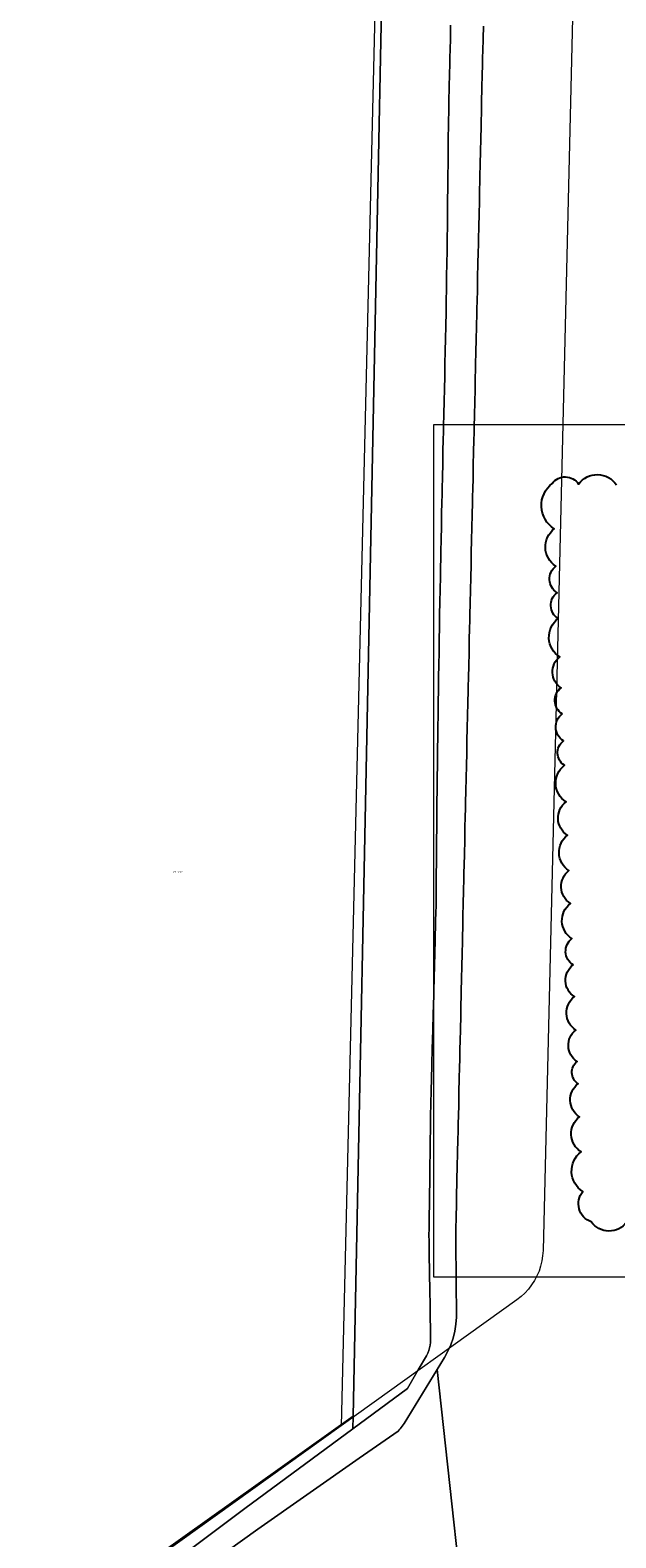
# Model space of a CAD drawing. Header units: metres. Extents: x 250001 to 257773, y 598992 to 609118.
# Tile 477 of 656: x 253718 to 253812, y 604127 to 604368. Entities that reach past the tile are written whole.
import ezdxf
from ezdxf.enums import TextEntityAlignment as Align
from ezdxf.lldxf.tags import DXFTag

# ---------------------------------------------------------------- set-up
doc = ezdxf.new("R2010")
doc.units = ezdxf.units.M
for name, color, linetype, lineweight in [('B-WE-GR-BOUWLAND-GV', 252, 'Continuous', 13), ('B-WE-GR-GRAS-GV', 252, 'Continuous', 13), ('B-WE-GR-GROENVOORZIENING-GV', 252, 'Continuous', 18), ('B-WE-KG-GRENS_PERCEEL-G', 150, 'KG-PERCEEL', 18), ('B-WE-KG-GRENS_PERCEEL-S', 150, 'Continuous', 25), ('B-WE-OG-WATER-GV', 252, 'Continuous', 18), ('B-WE-OG-WATER_SLOOT-GV', 252, 'Continuous', 18), ('X-XX-AL-REFERENTIE-G', 7, 'Continuous', 18), ('X-XX-AL-TEKENBLAD_DEELKADER-G', 7, 'Continuous', 15)]:
    doc.layers.add(name, color=color, linetype=linetype, lineweight=lineweight)
doc.layers.add('HULPLIJN', color=220, linetype='Continuous', plot=False)
doc.styles.add('NLCS-ISO', font='NLCS-ISO.ttf')
doc.styles.get("Standard").update_dxf_attribs({"font": 'NLCS-ISO.ttf'})
tags = doc.linetypes.add('KG-PERCEEL', pattern='A,5.5,-2,["P",Standard,S=1.8,R=0,X=-0.5,Y=-0.9],-2,5.5,-2,[5,NLCS.SHX,S=0.75,R=0,X=0,Y=0],-2', length=19).pattern_tags.tags
tags[6] = DXFTag(74, 10)

# ---------------------------------------------------------------- blocks, each defined once
blk = doc.blocks.new('SKG-PERCEELNUMMER-SO')
at = {"style": 'NLCS-ISO', "oblique": 10, "flags": 1}
blk.add_attdef('GEMEENTECODE', text='', height=1.8, dxfattribs=at).set_placement((0, 2.6), align=Align.MIDDLE_CENTER)
at = {"style": 'NLCS-ISO', "oblique": 10}
blk.add_attdef('SECTIE', text='', height=1.8, dxfattribs=at).set_placement((-0.5, 0), align=Align.MIDDLE_RIGHT)
blk.add_attdef('PERCEELNUMMER', text='', height=1.8, dxfattribs=at).set_placement((0.5, 0), align=Align.MIDDLE_LEFT)
blk = doc.blocks.new('BS2021-132-Xref-KAD-20210617')
at = {"layer": 'B-WE-KG-GRENS_PERCEEL-G', "flags": 128}
for points in [[(253810.254, 604600.094), (253800.098, 604173.329)], [(253778.018, 604569.561), (253767.923, 604145.357)], [(253800.098, 604173.329), (253800.043, 604172.49), (253799.917, 604171.659), (253799.722, 604170.841), (253799.46, 604170.043), (253799.131, 604169.27), (253798.738, 604168.526), (253798.284, 604167.819), (253797.772, 604167.152), (253797.206, 604166.531), (253796.59, 604165.959), (253795.928, 604165.441)], [(253795.928, 604165.441), (253767.923, 604145.357)], [(253767.923, 604145.357), (253291.644, 603803.789)]]:
    blk.add_lwpolyline(points, dxfattribs=at)
at = {"layer": 'B-WE-KG-GRENS_PERCEEL-S', "xscale": 0.2, "yscale": 0.2, "zscale": 0.2}
blk.add_blockref('SKG-PERCEELNUMMER-SO', (253741.636, 604233.691), dxfattribs=at).add_auto_attribs({'PERCEELNUMMER': '333', 'SECTIE': 'M'})
blk = doc.blocks.new('BS2021-132-Xref-BGT-GRIJS-20210617-aangepast')
at = {"layer": 'B-WE-GR-BOUWLAND-GV', "flags": 128}
blk.add_lwpolyline([(253692.904, 604092.109), (253769.81, 604146.875), (253778.26, 604567.101)], dxfattribs=at)
at = {"layer": 'B-WE-GR-GRAS-GV', "flags": 128}
blk.add_lwpolyline([(253778.26, 604567.101), (253769.81, 604146.875), (253769.773, 604144.87), (253778.469, 604151.291), (253780.198, 604154.272), (253780.199, 604154.273), (253781.502, 604156.521), (253781.71, 604156.921), (253781.882, 604157.338), (253782.015, 604157.769), (253782.109, 604158.21), (253782.163, 604158.657), (253782.176, 604159.108), (253782.15, 604160.758), (253782.119, 604162.759), (253782.103, 604163.788), (253782.088, 604164.76), (253782.056, 604166.762), (253781.963, 604172.765), (253781.95, 604173.597), (253781.947, 604173.794), (253781.932, 604174.767), (253781.915, 604175.825), (253781.93, 604176.767), (253781.966, 604178.767), (253781.999, 604180.767), (253782.022, 604182.767), (253782.033, 604183.794), (253782.045, 604184.767), (253782.068, 604186.767), (253782.07, 604186.983), (253782.091, 604188.767), (253782.098, 604189.432), (253782.114, 604190.767), (253782.137, 604192.767), (253782.148, 604193.794), (253782.159, 604194.767), (253782.19, 604196.766), (253782.248, 604198.766), (253782.364, 604202.764), (253782.394, 604203.791), (253782.422, 604204.763), (253782.447, 604205.63), (253782.48, 604206.762), (253782.538, 604208.762), (253782.597, 604210.761), (253782.655, 604212.76), (253782.68, 604213.787), (253782.704, 604214.759), (253782.752, 604216.759), (253782.8, 604218.758), (253782.848, 604220.758), (253782.896, 604222.757), (253782.92, 604223.785), (253782.944, 604224.757), (253782.983, 604226.382), (253782.992, 604226.756), (253783.04, 604228.755), (253783.061, 604230.755), (253783.078, 604232.756), (253783.087, 604233.783), (253783.095, 604234.756), (253783.113, 604236.756), (253783.13, 604238.756), (253783.148, 604240.756), (253783.165, 604242.756), (253783.174, 604243.784), (253783.186, 604244.756), (253783.187, 604244.864), (253783.211, 604246.756), (253783.289, 604252.756), (253783.302, 604253.784), (253783.315, 604254.756), (253783.341, 604256.756), (253783.366, 604258.756), (253783.396, 604260.756), (253783.428, 604262.755), (253783.444, 604263.783), (253783.454, 604264.394), (253783.459, 604264.755), (253783.491, 604266.755), (253783.522, 604268.755), (253783.554, 604270.755), (253783.585, 604272.755), (253783.601, 604273.782), (253783.62, 604274.754), (253783.659, 604276.754), (253783.698, 604278.753), (253783.738, 604280.753), (253783.777, 604282.753), (253783.786, 604283.215), (253783.797, 604283.78), (253783.816, 604284.752), (253783.856, 604286.752), (253783.895, 604288.752), (253783.936, 604290.751), (253783.979, 604292.751), (253784.001, 604293.778), (253784.022, 604294.75), (253784.066, 604296.75), (253784.109, 604298.749), (253784.152, 604300.749), (253784.195, 604302.716), (253784.196, 604302.748), (253784.218, 604303.776), (253784.239, 604304.748), (253784.283, 604306.747), (253784.33, 604308.747), (253784.376, 604310.746), (253784.423, 604312.746), (253784.447, 604313.773), (253784.469, 604314.745), (253784.516, 604316.745), (253784.562, 604318.744), (253784.609, 604320.744), (253784.616, 604321.048), (253784.645, 604322.743), (253784.661, 604323.771), (253784.676, 604324.743), (253784.706, 604326.743), (253784.737, 604328.743), (253784.767, 604330.743), (253784.798, 604332.742), (253784.814, 604333.77), (253784.829, 604334.742), (253784.854, 604336.742), (253784.894, 604340.742), (253784.896, 604340.913), (253784.913, 604342.742), (253784.924, 604343.77), (253784.933, 604344.743), (253784.953, 604346.743), (253784.972, 604348.743), (253784.992, 604350.743), (253785.018, 604352.743), (253785.04, 604353.77), (253785.062, 604354.742), (253785.106, 604356.742), (253785.15, 604358.741), (253785.159, 604359.144), (253785.194, 604360.741), (253785.238, 604362.74), (253785.26, 604363.767), (253785.282, 604364.74), (253785.326, 604366.739), (253785.362, 604368.739)], dxfattribs=at)
at = {"layer": 'B-WE-GR-GROENVOORZIENING-GV', "flags": 128}
blk.add_lwpolyline([(253373.216, 603858.023), (253454.15, 603916.4), (253461.64, 603921.84), (253501.12, 603950.17), (253559.33, 603991.77), (253567.458, 603997.542), (253570.92, 604000), (253586.4, 604010.99), (253592.2, 604015.26), (253621.37, 604036.34), (253644.04, 604052.46), (253664.71, 604067.27), (253694.784, 604088.964), (253697.69, 604091.06), (253752.56, 604132.16), (253769.773, 604144.87), (253769.81, 604146.875), (253692.904, 604092.109), (253608.55, 604030.992), (253565.834, 604000), (253499.331, 603951.75), (253371.753, 603859.495)], dxfattribs=at)
at = {"layer": 'B-WE-OG-WATER-GV', "flags": 128}
for points in [[(253790.59, 604368.619), (253790.544, 604366.619), (253790.498, 604364.62), (253790.476, 604363.647), (253790.452, 604362.62), (253790.406, 604360.621), (253790.37, 604359.024), (253790.361, 604358.621), (253790.315, 604356.622), (253790.269, 604354.622), (253790.247, 604353.65), (253790.223, 604352.623), (253790.177, 604350.624), (253790.132, 604348.624), (253790.086, 604346.625), (253790.04, 604344.625), (253790.018, 604343.653), (253789.994, 604342.626), (253789.952, 604340.797), (253789.948, 604340.626), (253789.903, 604338.627), (253789.857, 604336.627), (253789.811, 604334.628), (253789.789, 604333.655), (253789.765, 604332.628), (253789.719, 604330.629), (253789.674, 604328.629), (253789.628, 604326.63), (253789.582, 604324.63), (253789.56, 604323.658), (253789.536, 604322.631), (253789.497, 604320.935), (253789.49, 604320.631), (253789.445, 604318.632), (253789.399, 604316.632), (253789.353, 604314.633), (253789.331, 604313.661), (253789.307, 604312.633), (253789.261, 604310.634), (253789.216, 604308.635), (253789.17, 604306.635), (253789.124, 604304.636), (253789.102, 604303.663), (253789.078, 604302.636), (253789.077, 604302.603), (253789.032, 604300.637), (253788.987, 604298.637), (253788.941, 604296.638), (253788.895, 604294.638), (253788.873, 604293.666), (253788.849, 604292.639), (253788.803, 604290.639), (253788.758, 604288.64), (253788.712, 604286.64), (253788.666, 604284.641), (253788.644, 604283.669), (253788.631, 604283.104), (253788.62, 604282.641), (253788.574, 604280.642), (253788.529, 604278.642), (253788.483, 604276.643), (253788.437, 604274.643), (253788.415, 604273.671), (253788.391, 604272.644), (253788.345, 604270.644), (253788.3, 604268.645), (253788.254, 604266.646), (253788.208, 604264.646), (253788.2, 604264.285), (253788.186, 604263.674), (253788.162, 604262.647), (253788.116, 604260.647), (253788.071, 604258.648), (253788.025, 604256.648), (253787.979, 604254.649), (253787.957, 604253.677), (253787.933, 604252.649), (253787.887, 604250.65), (253787.842, 604248.65), (253787.796, 604246.651), (253787.752, 604244.759), (253787.75, 604244.651), (253787.728, 604243.679), (253787.704, 604242.652), (253787.658, 604240.652), (253787.613, 604238.653), (253787.567, 604236.653), (253787.521, 604234.654), (253787.499, 604233.682), (253787.475, 604232.654), (253787.429, 604230.655), (253787.384, 604228.656), (253787.338, 604226.656), (253787.329, 604226.282), (253787.292, 604224.657), (253787.27, 604223.684), (253787.246, 604222.657), (253787.2, 604220.658), (253787.155, 604218.658), (253787.109, 604216.659), (253787.063, 604214.659), (253787.041, 604213.687), (253787.017, 604212.66), (253786.971, 604210.66), (253786.926, 604208.661), (253786.88, 604206.661), (253786.854, 604205.528), (253786.834, 604204.662), (253786.812, 604203.69), (253786.788, 604202.662), (253786.742, 604200.663), (253786.697, 604198.663), (253786.651, 604196.664), (253786.605, 604194.664), (253786.583, 604193.692), (253786.559, 604192.665), (253786.513, 604190.665), (253786.483, 604189.331), (253786.468, 604188.666), (253786.427, 604186.882), (253786.422, 604186.667), (253786.376, 604184.667), (253786.354, 604183.695), (253786.33, 604182.668), (253786.284, 604180.668), (253786.239, 604178.669), (253786.193, 604176.669), (253786.174, 604175.727), (253786.185, 604174.669), (253786.195, 604173.696), (253786.197, 604173.5), (253786.206, 604172.668), (253786.228, 604170.667), (253786.249, 604168.666), (253786.271, 604166.665), (253786.292, 604164.664), (253786.303, 604163.691), (253786.314, 604162.663), (253786.222, 604161.54), (253786.035, 604160.429), (253785.755, 604159.337), (253785.384, 604158.273), (253784.925, 604157.244), (253784.38, 604156.258), (253783.211, 604154.337), (253788.929, 604102.232)], [(253788.929, 604102.232), (253783.211, 604154.337), (253777.961, 604145.709), (253777.818, 604145.492), (253777.666, 604145.281), (253777.506, 604145.076), (253777.338, 604144.878), (253777.162, 604144.687), (253776.978, 604144.503), (253770.791, 604140.18), (253754.654, 604128.885), (253736.793, 604116.071)]]:
    blk.add_lwpolyline(points, dxfattribs=at)
at = {"layer": 'B-WE-OG-WATER_SLOOT-GV', "flags": 128}
for points in [[(253785.362, 604368.739), (253785.326, 604366.739), (253785.282, 604364.74), (253785.26, 604363.767), (253785.238, 604362.74), (253785.194, 604360.741), (253785.159, 604359.144), (253785.15, 604358.741), (253785.106, 604356.742), (253785.062, 604354.742), (253785.04, 604353.77), (253785.018, 604352.743), (253784.992, 604350.743), (253784.972, 604348.743), (253784.953, 604346.743), (253784.933, 604344.743), (253784.924, 604343.77), (253784.913, 604342.742), (253784.896, 604340.913), (253784.894, 604340.742), (253784.854, 604336.742), (253784.829, 604334.742), (253784.814, 604333.77), (253784.798, 604332.742), (253784.767, 604330.743), (253784.737, 604328.743), (253784.706, 604326.743), (253784.676, 604324.743), (253784.661, 604323.771), (253784.645, 604322.743), (253784.616, 604321.048), (253784.609, 604320.744), (253784.562, 604318.744), (253784.516, 604316.745), (253784.469, 604314.745), (253784.447, 604313.773), (253784.423, 604312.746), (253784.376, 604310.746), (253784.33, 604308.747), (253784.283, 604306.747), (253784.239, 604304.748), (253784.218, 604303.776), (253784.196, 604302.748), (253784.195, 604302.716), (253784.152, 604300.749), (253784.109, 604298.749), (253784.066, 604296.75), (253784.022, 604294.75), (253784.001, 604293.778), (253783.979, 604292.751), (253783.936, 604290.751), (253783.895, 604288.752), (253783.856, 604286.752), (253783.816, 604284.752), (253783.797, 604283.78), (253783.786, 604283.215), (253783.777, 604282.753), (253783.738, 604280.753), (253783.698, 604278.753), (253783.659, 604276.754), (253783.62, 604274.754), (253783.601, 604273.782), (253783.585, 604272.755), (253783.554, 604270.755), (253783.522, 604268.755), (253783.491, 604266.755), (253783.459, 604264.755), (253783.454, 604264.394), (253783.444, 604263.783), (253783.428, 604262.755), (253783.396, 604260.756), (253783.366, 604258.756), (253783.341, 604256.756), (253783.315, 604254.756), (253783.302, 604253.784), (253783.289, 604252.756), (253783.211, 604246.756), (253783.187, 604244.864), (253783.186, 604244.756), (253783.174, 604243.784), (253783.165, 604242.756), (253783.148, 604240.756), (253783.13, 604238.756), (253783.113, 604236.756), (253783.095, 604234.756), (253783.087, 604233.783), (253783.078, 604232.756), (253783.061, 604230.755), (253783.04, 604228.755), (253782.992, 604226.756), (253782.983, 604226.382), (253782.944, 604224.757), (253782.92, 604223.785), (253782.896, 604222.757), (253782.848, 604220.758), (253782.8, 604218.758), (253782.752, 604216.759), (253782.704, 604214.759), (253782.68, 604213.787), (253782.655, 604212.76), (253782.597, 604210.761), (253782.538, 604208.762), (253782.48, 604206.762), (253782.447, 604205.63), (253782.422, 604204.763), (253782.394, 604203.791), (253782.364, 604202.764), (253782.248, 604198.766), (253782.19, 604196.766), (253782.159, 604194.767), (253782.148, 604193.794), (253782.137, 604192.767), (253782.114, 604190.767), (253782.098, 604189.432), (253782.091, 604188.767), (253782.07, 604186.983), (253782.068, 604186.767), (253782.045, 604184.767), (253782.033, 604183.794), (253782.022, 604182.767), (253781.999, 604180.767), (253781.966, 604178.767), (253781.93, 604176.767), (253781.915, 604175.825), (253781.932, 604174.767), (253781.947, 604173.794), (253781.95, 604173.597), (253781.963, 604172.765), (253782.056, 604166.762), (253782.088, 604164.76), (253782.103, 604163.788), (253782.119, 604162.759), (253782.15, 604160.758), (253782.176, 604159.108), (253782.163, 604158.657), (253782.109, 604158.21), (253782.015, 604157.769), (253781.882, 604157.338), (253781.71, 604156.921), (253781.502, 604156.521), (253780.199, 604154.273), (253780.198, 604154.272), (253778.469, 604151.291), (253769.773, 604144.87), (253752.56, 604132.16), (253697.69, 604091.06)], [(253736.793, 604116.071), (253754.654, 604128.885), (253770.791, 604140.18), (253776.978, 604144.503), (253777.162, 604144.687), (253777.338, 604144.878), (253777.506, 604145.076), (253777.666, 604145.281), (253777.818, 604145.492), (253777.961, 604145.709), (253783.211, 604154.337), (253784.38, 604156.258), (253784.925, 604157.244), (253785.384, 604158.273), (253785.755, 604159.337), (253786.035, 604160.429), (253786.222, 604161.54), (253786.314, 604162.663), (253786.303, 604163.691), (253786.292, 604164.664), (253786.271, 604166.665), (253786.249, 604168.666), (253786.228, 604170.667), (253786.206, 604172.668), (253786.197, 604173.5), (253786.195, 604173.696), (253786.185, 604174.669), (253786.174, 604175.727), (253786.193, 604176.669), (253786.239, 604178.669), (253786.284, 604180.668), (253786.33, 604182.668), (253786.354, 604183.695), (253786.376, 604184.667), (253786.422, 604186.667), (253786.427, 604186.882), (253786.468, 604188.666), (253786.483, 604189.331), (253786.513, 604190.665), (253786.559, 604192.665), (253786.583, 604193.692), (253786.605, 604194.664), (253786.651, 604196.664), (253786.697, 604198.663), (253786.742, 604200.663), (253786.788, 604202.662), (253786.812, 604203.69), (253786.834, 604204.662), (253786.854, 604205.528), (253786.88, 604206.661), (253786.926, 604208.661), (253786.971, 604210.66), (253787.017, 604212.66), (253787.041, 604213.687), (253787.063, 604214.659), (253787.109, 604216.659), (253787.155, 604218.658), (253787.2, 604220.658), (253787.246, 604222.657), (253787.27, 604223.684), (253787.292, 604224.657), (253787.329, 604226.282), (253787.338, 604226.656), (253787.384, 604228.656), (253787.429, 604230.655), (253787.475, 604232.654), (253787.499, 604233.682), (253787.521, 604234.654), (253787.567, 604236.653), (253787.613, 604238.653), (253787.658, 604240.652), (253787.704, 604242.652), (253787.728, 604243.679), (253787.75, 604244.651), (253787.752, 604244.759), (253787.796, 604246.651), (253787.842, 604248.65), (253787.887, 604250.65), (253787.933, 604252.649), (253787.957, 604253.677), (253787.979, 604254.649), (253788.025, 604256.648), (253788.071, 604258.648), (253788.116, 604260.647), (253788.162, 604262.647), (253788.186, 604263.674), (253788.2, 604264.285), (253788.208, 604264.646), (253788.254, 604266.646), (253788.3, 604268.645), (253788.345, 604270.644), (253788.391, 604272.644), (253788.415, 604273.671), (253788.437, 604274.643), (253788.483, 604276.643), (253788.529, 604278.642), (253788.574, 604280.642), (253788.62, 604282.641), (253788.631, 604283.104), (253788.644, 604283.669), (253788.666, 604284.641), (253788.712, 604286.64), (253788.758, 604288.64), (253788.803, 604290.639), (253788.849, 604292.639), (253788.873, 604293.666), (253788.895, 604294.638), (253788.941, 604296.638), (253788.987, 604298.637), (253789.032, 604300.637), (253789.077, 604302.603), (253789.078, 604302.636), (253789.102, 604303.663), (253789.124, 604304.636), (253789.17, 604306.635), (253789.216, 604308.635), (253789.261, 604310.634), (253789.307, 604312.633), (253789.331, 604313.661), (253789.353, 604314.633), (253789.399, 604316.632), (253789.445, 604318.632), (253789.49, 604320.631), (253789.497, 604320.935), (253789.536, 604322.631), (253789.56, 604323.658), (253789.582, 604324.63), (253789.628, 604326.63), (253789.674, 604328.629), (253789.719, 604330.629), (253789.765, 604332.628), (253789.789, 604333.655), (253789.811, 604334.628), (253789.857, 604336.627), (253789.903, 604338.627), (253789.948, 604340.626), (253789.952, 604340.797), (253789.994, 604342.626), (253790.018, 604343.653), (253790.04, 604344.625), (253790.086, 604346.625), (253790.132, 604348.624), (253790.177, 604350.624), (253790.223, 604352.623), (253790.247, 604353.65), (253790.269, 604354.622), (253790.315, 604356.622), (253790.361, 604358.621), (253790.37, 604359.024), (253790.406, 604360.621), (253790.452, 604362.62), (253790.476, 604363.647), (253790.498, 604364.62), (253790.544, 604366.619), (253790.59, 604368.619)]]:
    blk.add_lwpolyline(points, dxfattribs=at)

msp = doc.modelspace()

# ---------------------------------------------------------------- linework, layer by layer
at = {"layer": 'HULPLIJN', "flags": 128}
msp.add_lwpolyline([(253813.433, 604177.857, -0.5205671), (253807.803, 604177.896, -0.5205671), (253806.444, 604182.733, -0.5205671), (253806.172, 604189.04, -0.5205671), (253805.932, 604194.627, -0.5205671), (253805.704, 604199.921, -0.5205671), (253805.551, 604203.464, -0.5205671), (253805.335, 604208.478, -0.5205671), (253805.106, 604213.805, -0.5205671), (253804.888, 604218.876, -0.5205671), (253804.707, 604223.063, -0.5205671), (253804.466, 604228.676, -0.5205671), (253804.24, 604233.914, -0.5205671), (253803.997, 604239.549, -0.5205671), (253803.768, 604244.876, -0.5205671), (253803.517, 604250.707, -0.5205671), (253803.349, 604254.607, -0.5205671), (253803.163, 604258.918, -0.5205671), (253802.984, 604263.081, -0.5205671), (253802.773, 604267.987, -0.5205671), (253802.509, 604274.106, -0.5205671), (253802.332, 604278.23, -0.5205671), (253802.149, 604282.475, -0.5205671), (253801.893, 604288.422, -0.5205671), (253801.581, 604295.663, -0.5205671), (253805.769, 604295.568, -0.5205671), (253811.823, 604295.43, -0.5205671)], format="xyb", dxfattribs=at)
at = {"layer": 'X-XX-AL-TEKENBLAD_DEELKADER-G', "flags": 128}
msp.add_lwpolyline([(253782.688, 604305.05), (253930.438, 604305.05), (253930.438, 604169.05), (253782.688, 604169.05)], close=True, dxfattribs=at)

# ---------------------------------------------------------------- block references
at = {"layer": 'X-XX-AL-REFERENTIE-G'}
for name in ['BS2021-132-Xref-BGT-GRIJS-20210617-aangepast', 'BS2021-132-Xref-KAD-20210617']:
    msp.add_blockref(name, (0, 0), dxfattribs=at)

doc.saveas('drawing.dxf')
